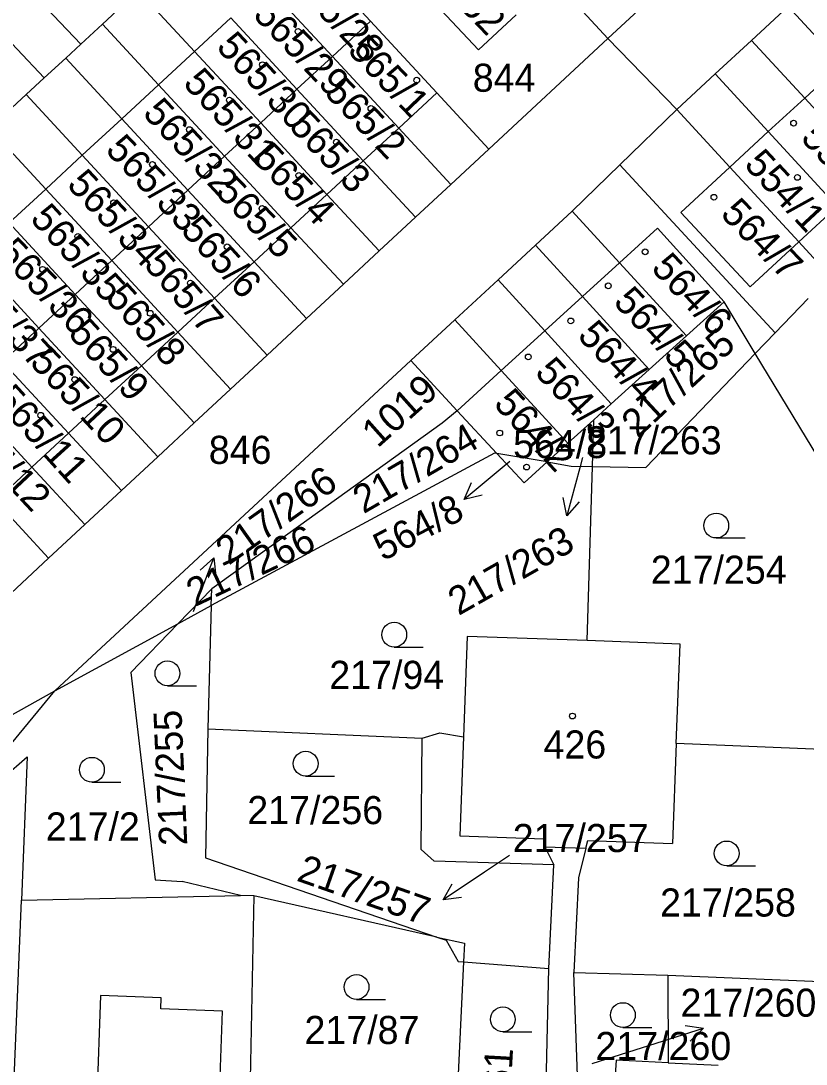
# Model space of a CAD drawing. Extents: x -735249 to -729401, y -1124843 to -1121828.
# Drawn here: x -733319 to -733271.5, y -1123306 to -1123242.9 of the extents above; entities that cross this region are included whole.
import ezdxf

# ---------------------------------------------------------------- set-up
doc = ezdxf.new("R2010")
doc.units = 0
for name, color, linetype in [('Vrstva 1', 7, 'Continuous'), ('Vrstva 16', 7, 'Continuous'), ('Vrstva 18', 7, 'Continuous'), ('Vrstva 19', 7, 'Continuous'), ('Vrstva 25', 7, 'Continuous'), ('Vrstva 4', 7, 'Continuous')]:
    doc.layers.add(name, color=color, linetype=linetype)

msp = doc.modelspace()

# ---------------------------------------------------------------- linework, layer by layer
at = {"layer": 'Vrstva 1'}
for points in [[(-733301.86, -1123238.57), (-733297.86, -1123242.89)], [(-733295.87, -1123239.78), (-733291.33, -1123244.62)], [(-733283.5, -1123243.93), (-733286.78, -1123240.39)], [(-733318.72, -1123240.78), (-733315.39, -1123244.28)], [(-733308.51, -1123244.72), (-733311.9, -1123241.05)], [(-733304.17, -1123240.7), (-733300.17, -1123245.02)], [(-733281.12, -1123241.73), (-733283.5, -1123243.93)], [(-733314.08, -1123243.07), (-733313.19, -1123242.25)], [(-733274.81, -1123244.05), (-733272.59, -1123242)], [(-733272.59, -1123242), (-733269.37, -1123245.49)], [(-733320.9, -1123242.85), (-733317.6, -1123246.32)], [(-733306.32, -1123242.69), (-733302.32, -1123247.01)], [(-733300.17, -1123245.02), (-733297.86, -1123242.89)], [(-733297.86, -1123242.89), (-733293.86, -1123247.22)], [(-733291.33, -1123244.62), (-733289.06, -1123242.51)], [(-733315.39, -1123244.28), (-733314.08, -1123243.07)], [(-733310.69, -1123246.73), (-733314.08, -1123243.07)], [(-733316.3, -1123245.12), (-733315.39, -1123244.28)], [(-733283.5, -1123243.93), (-733290.71, -1123250.63)], [(-733283.5, -1123243.93), (-733279.33, -1123248.23)], [(-733277.01, -1123246.08), (-733274.81, -1123244.05)], [(-733274.81, -1123244.05), (-733271.59, -1123247.54)], [(-733308.51, -1123244.72), (-733304.51, -1123249.04)], [(-733317.6, -1123246.32), (-733316.3, -1123245.12)], [(-733312.91, -1123248.79), (-733316.3, -1123245.12)], [(-733302.32, -1123247.01), (-733300.17, -1123245.02)], [(-733300.17, -1123245.02), (-733296.16, -1123249.36)], [(-733279.33, -1123248.23), (-733277.01, -1123246.08)], [(-733277.01, -1123246.08), (-733273.8, -1123249.57)], [(-733318.69, -1123247.33), (-733317.6, -1123246.32)], [(-733310.69, -1123246.73), (-733306.69, -1123251.05)], [(-733319.84, -1123248.39), (-733318.69, -1123247.33)], [(-733315.3, -1123251), (-733318.69, -1123247.33)], [(-733304.51, -1123249.04), (-733302.32, -1123247.01)], [(-733302.32, -1123247.01), (-733298.32, -1123251.34)], [(-733293.86, -1123247.22), (-733290.71, -1123250.63)], [(-733271.59, -1123247.54), (-733267.43, -1123252.05)], [(-733279.33, -1123248.23), (-733282.78, -1123251.57)], [(-733279.33, -1123248.23), (-733276.12, -1123251.72)], [(-733312.91, -1123248.79), (-733308.91, -1123253.11)], [(-733306.69, -1123251.05), (-733304.51, -1123249.04)], [(-733304.51, -1123249.04), (-733300.5, -1123253.37)], [(-733317.51, -1123253.05), (-733320.91, -1123249.38)], [(-733296.16, -1123249.36), (-733293.01, -1123252.77)], [(-733273.8, -1123249.57), (-733269.64, -1123254.09)], [(-733315.3, -1123251), (-733311.3, -1123255.32)], [(-733308.91, -1123253.11), (-733306.69, -1123251.05)], [(-733306.69, -1123251.05), (-733302.68, -1123255.38)], [(-733290.71, -1123250.63), (-733293.01, -1123252.77)], [(-733298.32, -1123251.34), (-733295.15, -1123254.75)], [(-733282.78, -1123251.57), (-733285.67, -1123254.38)], [(-733273.39, -1123261.75), (-733282.78, -1123251.57)], [(-733276.12, -1123251.72), (-733271.96, -1123256.24)], [(-733317.51, -1123253.05), (-733313.51, -1123257.37)], [(-733311.3, -1123255.32), (-733308.91, -1123253.11)], [(-733308.91, -1123253.11), (-733304.91, -1123257.44)], [(-733293.01, -1123252.77), (-733295.15, -1123254.75)], [(-733300.5, -1123253.37), (-733297.34, -1123256.79)], [(-733287.88, -1123256.43), (-733285.67, -1123254.38)], [(-733285.67, -1123254.38), (-733282.81, -1123257.51)], [(-733295.15, -1123254.75), (-733297.34, -1123256.79)], [(-733319.72, -1123255.09), (-733315.73, -1123259.42)], [(-733313.51, -1123257.37), (-733311.3, -1123255.32)], [(-733311.3, -1123255.32), (-733307.3, -1123259.65)], [(-733302.68, -1123255.38), (-733299.51, -1123258.8)], [(-733271.96, -1123256.24), (-733269.99, -1123258.38)], [(-733297.34, -1123256.79), (-733299.51, -1123258.8)], [(-733290.14, -1123258.53), (-733287.88, -1123256.43)], [(-733285.04, -1123259.54), (-733287.88, -1123256.43)], [(-733321.92, -1123257.13), (-733317.93, -1123261.45)], [(-733315.73, -1123259.42), (-733313.51, -1123257.37)], [(-733313.51, -1123257.37), (-733309.52, -1123261.7)], [(-733304.91, -1123257.44), (-733301.74, -1123260.87)], [(-733282.81, -1123257.51), (-733278.76, -1123261.93)], [(-733299.51, -1123258.8), (-733301.74, -1123260.87)], [(-733292.77, -1123260.95), (-733290.14, -1123258.53)], [(-733290.14, -1123258.53), (-733287.33, -1123261.62)], [(-733317.93, -1123261.45), (-733315.73, -1123259.42)], [(-733315.73, -1123259.42), (-733311.73, -1123263.74)], [(-733307.3, -1123259.65), (-733304.12, -1123263.09)], [(-733281, -1123263.96), (-733285.04, -1123259.54)], [(-733278.76, -1123261.93), (-733276.48, -1123259.86)], [(-733274.59, -1123262.99), (-733276.48, -1123259.86)], [(-733271.38, -1123259.66), (-733273.39, -1123261.75)], [(-733301.74, -1123260.87), (-733304.12, -1123263.09)], [(-733292.77, -1123260.95), (-733295.43, -1123263.41)], [(-733292.77, -1123260.95), (-733289.96, -1123264.02)], [(-733320.13, -1123263.49), (-733317.93, -1123261.45)], [(-733317.93, -1123261.45), (-733313.93, -1123265.78)], [(-733309.52, -1123261.7), (-733306.34, -1123265.15)], [(-733287.33, -1123261.62), (-733283.3, -1123266.04)], [(-733281, -1123263.96), (-733278.76, -1123261.93)], [(-733274.59, -1123262.99), (-733273.39, -1123261.75)], [(-733304.12, -1123263.09), (-733306.34, -1123265.15)], [(-733281.22, -1123269.88), (-733274.59, -1123262.99)], [(-733269.6, -1123271.23), (-733274.59, -1123262.99)], [(-733320.13, -1123263.49), (-733316.13, -1123267.81)], [(-733316.96, -1123283.4), (-733295.43, -1123263.41)], [(-733311.73, -1123263.74), (-733308.54, -1123267.19)], [(-733295.43, -1123263.41), (-733292.62, -1123266.45)], [(-733289.96, -1123264.02), (-733285.92, -1123268.42)], [(-733283.3, -1123266.04), (-733281, -1123263.96)], [(-733322.35, -1123265.54), (-733318.35, -1123269.87)], [(-733306.34, -1123265.15), (-733308.54, -1123267.19)], [(-733313.93, -1123265.78), (-733310.74, -1123269.24)], [(-733284.36, -1123267), (-733283.3, -1123266.04)], [(-733292.62, -1123266.45), (-733293.53, -1123267.2)], [(-733290.23, -1123269.03), (-733292.62, -1123266.45)], [(-733285.92, -1123268.42), (-733284.36, -1123267)], [(-733284.44, -1123269.82), (-733284.36, -1123267)], [(-733308.54, -1123267.19), (-733310.74, -1123269.24)], [(-733293.53, -1123267.2), (-733307.47, -1123277.22)], [(-733316.13, -1123267.81), (-733312.93, -1123271.27)], [(-733287.18, -1123269.55), (-733285.92, -1123268.42)], [(-733310.74, -1123269.24), (-733312.93, -1123271.27)], [(-733290.37, -1123269.01), (-733307.5, -1123278.24)], [(-733290.23, -1123269.03), (-733290.37, -1123269.01)], [(-733290.23, -1123269.03), (-733288.58, -1123270.82)], [(-733287.18, -1123269.55), (-733290.23, -1123269.03)], [(-733288.58, -1123270.82), (-733287.18, -1123269.55)], [(-733287.18, -1123269.55), (-733285.72, -1123269.8)], [(-733318.35, -1123269.87), (-733315.15, -1123273.33)], [(-733285.72, -1123269.8), (-733284.44, -1123269.82)], [(-733284.75, -1123280.36), (-733284.44, -1123269.82)], [(-733284.44, -1123269.82), (-733281.22, -1123269.88)], [(-733312.93, -1123271.27), (-733315.15, -1123273.33)], [(-733320.55, -1123271.9), (-733317.34, -1123275.37)], [(-733315.15, -1123273.33), (-733317.34, -1123275.37)], [(-733317.34, -1123275.37), (-733319.61, -1123277.48)], [(-733307.47, -1123277.22), (-733309.53, -1123279.35)], [(-733307.5, -1123278.24), (-733307.47, -1123277.22)], [(-733309.53, -1123279.35), (-733307.5, -1123278.24)], [(-733307.5, -1123278.24), (-733307.71, -1123285.7)], [(-733316.96, -1123283.4), (-733309.53, -1123279.35)], [(-733309.53, -1123279.35), (-733312.37, -1123282.29)], [(-733292.01, -1123280.1), (-733292.24, -1123286.17)], [(-733284.75, -1123280.36), (-733292.01, -1123280.1)], [(-733279.13, -1123280.57), (-733284.75, -1123280.36)], [(-733279.37, -1123286.59), (-733279.13, -1123280.57)], [(-733312.37, -1123282.29), (-733310.89, -1123294.83)], [(-733339.64, -1123296.08), (-733316.96, -1123283.4)], [(-733324.39, -1123292.39), (-733316.96, -1123283.4)], [(-733307.71, -1123285.7), (-733307.85, -1123293.49)], [(-733307.71, -1123285.7), (-733294.75, -1123286.25)], [(-733294.75, -1123286.25), (-733293.68, -1123285.94)], [(-733293.68, -1123285.94), (-733292.24, -1123286.17)], [(-733294.8, -1123293), (-733294.75, -1123286.25)], [(-733292.24, -1123286.17), (-733292.47, -1123292.16)], [(-733279.37, -1123286.59), (-733279.6, -1123292.63)], [(-733270.08, -1123286.97), (-733279.37, -1123286.59)], [(-733324.39, -1123292.39), (-733318.63, -1123287.39)], [(-733318.63, -1123287.39), (-733318.98, -1123296.05)], [(-733292.47, -1123292.16), (-733287.39, -1123292.35)], [(-733287.39, -1123292.35), (-733287.33, -1123292.83)], [(-733287.33, -1123292.83), (-733284.85, -1123292.92)], [(-733287.33, -1123292.83), (-733286.77, -1123293.93)], [(-733284.85, -1123292.92), (-733284.72, -1123292.45)], [(-733284.72, -1123292.45), (-733279.6, -1123292.63)], [(-733307.85, -1123293.49), (-733293.85, -1123298.29)], [(-733294.02, -1123293.7), (-733294.8, -1123293)], [(-733284.85, -1123292.92), (-733285.29, -1123294.7)], [(-733286.77, -1123293.93), (-733294.02, -1123293.7)], [(-733287.08, -1123300.19), (-733286.77, -1123293.93)], [(-733285.29, -1123294.7), (-733285.56, -1123300.43)], [(-733310.89, -1123294.83), (-733309.26, -1123294.92)], [(-733305.73, -1123295.78), (-733309.26, -1123294.92)], [(-733319.92, -1123319.08), (-733318.98, -1123296.05)], [(-733318.98, -1123296.05), (-733305.73, -1123295.78)], [(-733304.92, -1123295.8), (-733305.73, -1123295.78)], [(-733304.92, -1123295.8), (-733305.16, -1123307.9)], [(-733293.85, -1123298.29), (-733304.92, -1123295.8)], [(-733293.85, -1123298.29), (-733292.19, -1123298.66)], [(-733292.19, -1123298.66), (-733292.24, -1123299.78)], [(-733292.24, -1123299.78), (-733293.05, -1123316.76)], [(-733292.24, -1123299.78), (-733287.08, -1123300.19)], [(-733287.46, -1123316.94), (-733287.08, -1123300.19)], [(-733285.56, -1123300.43), (-733279.88, -1123300.6)], [(-733285.28, -1123308.37), (-733285.56, -1123300.43)], [(-733279.88, -1123300.6), (-733270.64, -1123300.98)], [(-733279.88, -1123300.6), (-733279.86, -1123305.89)], [(-733314.2, -1123301.83), (-733314.43, -1123308.08)], [(-733310.53, -1123301.96), (-733314.2, -1123301.83)], [(-733310.56, -1123302.63), (-733310.53, -1123301.96)], [(-733306.82, -1123302.77), (-733310.56, -1123302.63)], [(-733307, -1123307.86), (-733306.82, -1123302.77)], [(-733283, -1123305.74), (-733283.19, -1123308.43)], [(-733279.86, -1123305.89), (-733283, -1123305.74)], [(-733279.86, -1123305.89), (-733276.83, -1123306.04)]]:
    msp.add_lwpolyline(points, dxfattribs=at)
at = {"layer": 'Vrstva 16'}
for points in [[(-733289.44, -1123269.52), (-733289.9, -1123269.9)], [(-733285.04, -1123269.29), (-733285.21, -1123269.91)], [(-733308.58, -1123278.6), (-733308.41, -1123278.15)], [(-733289.46, -1123293.35), (-733290.98, -1123294.37)], [(-733284.46, -1123305.93), (-733280.59, -1123304.71)]]:
    msp.add_lwpolyline(points, dxfattribs=at)
at = {"layer": 'Vrstva 25'}
for points in [[(-733289.9, -1123269.9), (-733292.204, -1123271.82)], [(-733285.21, -1123269.91), (-733285.996, -1123272.805)], [(-733291.116, -1123271.564), (-733292.204, -1123271.82), (-733291.756, -1123270.796)], [(-733285.251, -1123271.971), (-733285.996, -1123272.805), (-733286.216, -1123271.708)], [(-733276.95, -1123274.15), (-733275.2, -1123274.15)], [(-733308.41, -1123278.15), (-733307.34, -1123275.348)], [(-733308.164, -1123276.104), (-733307.34, -1123275.348), (-733307.23, -1123276.46)], [(-733296.43, -1123280.75), (-733294.68, -1123280.75)], [(-733310.15, -1123283.09), (-733308.4, -1123283.09)], [(-733314.72, -1123288.92), (-733312.97, -1123288.92)], [(-733301.79, -1123288.55), (-733300.04, -1123288.55)], [(-733276.32, -1123293.98), (-733274.57, -1123293.98)], [(-733290.98, -1123294.37), (-733293.47, -1123296.043)], [(-733292.361, -1123295.9), (-733293.47, -1123296.043), (-733292.918, -1123295.07)], [(-733298.71, -1123302.06), (-733296.96, -1123302.06)], [(-733289.86, -1123304.02), (-733288.11, -1123304.02)], [(-733282.6, -1123303.76), (-733280.85, -1123303.76)], [(-733280.59, -1123304.71), (-733277.729, -1123303.808)], [(-733278.833, -1123303.632), (-733277.729, -1123303.808), (-733278.533, -1123304.586)]]:
    msp.add_lwpolyline(points, dxfattribs=at)
for centre, radius in [((-733302.25, -1123243.51), 0.175), ((-733304.4, -1123245.52), 0.175), ((-733295.07, -1123246.46), 0.175), ((-733306.4, -1123247.66), 0.175), ((-733297.84, -1123248.17), 0.175), ((-733308.82, -1123249.45), 0.175), ((-733272.27, -1123249.06), 0.175), ((-733299.93, -1123250.21), 0.175), ((-733311.06, -1123251.56), 0.175), ((-733302.2, -1123252.22), 0.175), ((-733272.04, -1123252.34), 0.175), ((-733313.41, -1123253.88), 0.175), ((-733277.09, -1123253.54), 0.175), ((-733304.43, -1123254.22), 0.175), ((-733315.57, -1123255.91), 0.175), ((-733306.54, -1123256.54), 0.175), ((-733281.25, -1123256.84), 0.175), ((-733317.7, -1123257.9), 0.175), ((-733308.76, -1123258.73), 0.175), ((-733283.48, -1123258.9), 0.175), ((-733311.19, -1123260.56), 0.175), ((-733285.75, -1123261.02), 0.175), ((-733313.44, -1123262.74), 0.175), ((-733288.32, -1123263.2), 0.175), ((-733315.76, -1123264.57), 0.175), ((-733317.82, -1123266.73), 0.175), ((-733290.05, -1123267.8), 0.175), ((-733288.42, -1123269.86), 0.175), ((-733276.95, -1123273.4), 0.75), ((-733296.43, -1123280), 0.75), ((-733310.15, -1123282.34), 0.75), ((-733285.65, -1123284.92), 0.175), ((-733301.79, -1123287.8), 0.75), ((-733314.72, -1123288.17), 0.75), ((-733276.32, -1123293.23), 0.75), ((-733298.71, -1123301.31), 0.75), ((-733282.6, -1123303.01), 0.75), ((-733289.86, -1123303.27), 0.75)]:
    msp.add_circle(centre, radius, dxfattribs=at)
at = {"layer": 'Vrstva 4'}
for points in [[(-733308.51, -1123244.72), (-733306.32, -1123242.69)], [(-733310.69, -1123246.73), (-733308.51, -1123244.72)], [(-733271.59, -1123247.54), (-733269.37, -1123245.49)], [(-733312.91, -1123248.79), (-733310.69, -1123246.73)], [(-733296.16, -1123249.36), (-733293.86, -1123247.22)], [(-733273.8, -1123249.57), (-733271.59, -1123247.54)], [(-733315.3, -1123251), (-733312.91, -1123248.79)], [(-733298.32, -1123251.34), (-733296.16, -1123249.36)], [(-733276.12, -1123251.72), (-733273.8, -1123249.57)], [(-733317.51, -1123253.05), (-733315.3, -1123251)], [(-733300.5, -1123253.37), (-733298.32, -1123251.34)], [(-733276.12, -1123251.72), (-733279.09, -1123254.47)], [(-733319.72, -1123255.09), (-733317.51, -1123253.05)], [(-733302.68, -1123255.38), (-733300.5, -1123253.37)], [(-733271.96, -1123256.24), (-733269.64, -1123254.09)], [(-733279.09, -1123254.47), (-733274.9, -1123258.96)], [(-733304.91, -1123257.44), (-733302.68, -1123255.38)], [(-733282.81, -1123257.51), (-733280.51, -1123255.41)], [(-733280.51, -1123255.41), (-733276.48, -1123259.86)], [(-733274.9, -1123258.96), (-733271.96, -1123256.24)], [(-733307.3, -1123259.65), (-733304.91, -1123257.44)], [(-733285.04, -1123259.54), (-733282.81, -1123257.51)], [(-733309.52, -1123261.7), (-733307.3, -1123259.65)], [(-733287.33, -1123261.62), (-733285.04, -1123259.54)], [(-733311.73, -1123263.74), (-733309.52, -1123261.7)], [(-733289.96, -1123264.02), (-733287.33, -1123261.62)], [(-733313.93, -1123265.78), (-733311.73, -1123263.74)], [(-733292.62, -1123266.45), (-733289.96, -1123264.02)], [(-733316.13, -1123267.81), (-733313.93, -1123265.78)], [(-733318.35, -1123269.87), (-733316.13, -1123267.81)], [(-733320.55, -1123271.9), (-733318.35, -1123269.87)], [(-733293.85, -1123298.29), (-733293.29, -1123298.48)], [(-733293.29, -1123298.48), (-733292.56, -1123299.76)], [(-733292.56, -1123299.76), (-733292.24, -1123299.78)]]:
    msp.add_lwpolyline(points, dxfattribs=at)

# ---------------------------------------------------------------- texts
at = {"layer": 'Vrstva 16'}
for s, rotation, p in [('217/266', 35.40028, (-733306.443, -1123275.832)), ('564/8', 27.80022, (-733297.111, -1123275.578)), ('217/263', 29.60024, (-733292.539, -1123278.876)), ('217/257', 340.60271, (-733302.402, -1123294.861))]:
    msp.add_text(s, height=1.7, rotation=rotation, dxfattribs=at).set_placement(p)
msp.add_text('217/260', height=1.7, dxfattribs=at).set_placement((-733279.11, -1123303.11))
at = {"layer": 'Vrstva 18'}
for s, p in [('844', (-733291.68, -1123247.16)), ('217/263', (-733284.84, -1123269.09)), ('846', (-733307.65, -1123269.67)), ('217/254', (-733280.91, -1123276.92)), ('217/94', (-733300.36, -1123283.28)), ('217/256', (-733305.32, -1123291.46)), ('217/2', (-733317.51, -1123292.45)), ('217/257', (-733289.26, -1123293.15)), ('217/258', (-733280.35, -1123297.05)), ('217/87', (-733301.86, -1123304.76)), ('217/260', (-733284.26, -1123305.73))]:
    msp.add_text(s, height=1.7, dxfattribs=at).set_placement(p)
for s, rotation, p in [('217/265', 42.90034, (-733281.7, -1123268.158)), ('1019', 41.70033, (-733297.434, -1123268.748)), ('217/264', 30.10024, (-733298.288, -1123272.717)), ('217/266', 25.3002, (-733308.485, -1123278.334)), ('217/255', 92.50074, (-733308.948, -1123292.729)), ('217/261', 86.80069, (-733289.698, -1123313.25))]:
    msp.add_text(s, height=1.7, rotation=rotation, dxfattribs=at).set_placement(p)
at = {"layer": 'Vrstva 19'}
for s, rotation, p in [('565/28', 313.70249, (-733302.898, -1123240.506)), ('2452', 314.0025, (-733294.288, -1123240.224)), ('565/29', 313.70249, (-733305.038, -1123242.566)), ('565/30', 312.90249, (-733307.258, -1123244.5)), ('565/1', 313.60249, (-733299.318, -1123244.706)), ('565/31', 312.50249, (-733309.268, -1123246.692)), ('565/2', 313.80249, (-733300.728, -1123247.255)), ('565/32', 312.90249, (-733311.708, -1123248.51)), ('565/3', 313.60249, (-733302.868, -1123249.296)), ('554/2', 313.10249, (-733271.908, -1123250.009)), ('565/33', 313.70249, (-733313.968, -1123250.736)), ('565/4', 313.80249, (-733305.038, -1123251.265)), ('554/1', 312.90249, (-733275.328, -1123251.61)), ('565/34', 313.10249, (-733316.298, -1123252.829)), ('565/5', 313.80249, (-733307.318, -1123253.275)), ('564/7', 314.4025, (-733276.758, -1123254.612)), ('565/35', 312.50249, (-733318.518, -1123254.892)), ('565/6', 312.30248, (-733309.408, -1123255.583)), ('565/36', 313.80249, (-733320.538, -1123256.975)), ('565/7', 310.80247, (-733311.638, -1123257.65)), ('564/6', 312.90249, (-733280.948, -1123257.88)), ('565/37', 312.50249, (-733322.858, -1123258.912)), ('565/8', 312.10248, (-733313.968, -1123259.674)), ('564/5', 313.30249, (-733283.238, -1123259.928)), ('565/9', 312.70249, (-733316.218, -1123261.831)), ('564/4', 313.30249, (-733285.408, -1123261.968)), ('565/10', 313.10249, (-733318.548, -1123263.579)), ('564/3', 312.90249, (-733287.988, -1123264.19)), ('565/11', 312.10248, (-733320.708, -1123265.814)), ('564/2', 312.50249, (-733290.478, -1123266.082)), ('565/12', 313.10249, (-733323.058, -1123267.599))]:
    msp.add_text(s, height=1.7, rotation=rotation, dxfattribs=at).set_placement(p)
for s, p in [('564/8', (-733289.24, -1123269.32)), ('426', (-733287.4, -1123287.49))]:
    msp.add_text(s, height=1.7, dxfattribs=at).set_placement(p)

doc.saveas('drawing.dxf')
